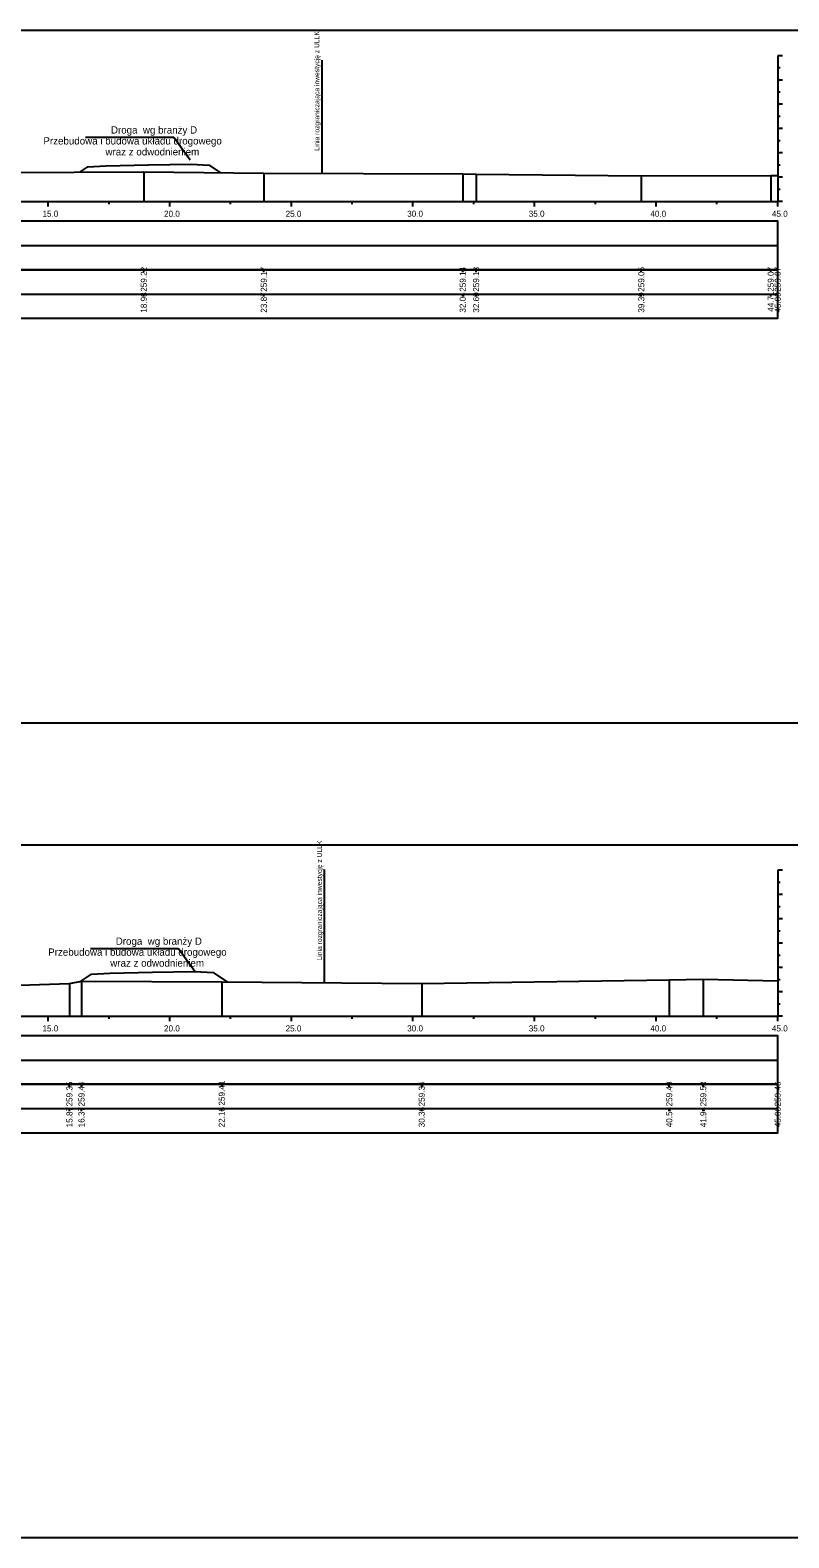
# Model space of a CAD drawing. Extents: x 6516023 to 6560129, y 5513077 to 5529206.
# Drawn here: x 6517594.7 to 6517625.9, y 5514451.2 to 5514513.2 of the extents above; entities that cross this region are included whole.
import ezdxf

# ---------------------------------------------------------------- set-up
doc = ezdxf.new("R2010")
doc.units = 0
for name, color, linetype in [('TOR_PRZEK_P-inne branze', 7, 'Continuous'), ('TOR_PRZEK_P-tabelka istniejace', 7, 'Continuous'), ('TOR_PRZEK_P-tabelka projektowane', 7, 'Continuous'), ('TOR_PRZEK_P-teren istniejacy', 7, 'Continuous'), ('TOR_PRZEK_P-uklad odniesienia', 7, 'Continuous'), ('TOR_PS_T-granica PKP-projektowana', 7, 'Continuous'), ('TOR_RAMKI-ramka+tabelka 1', 7, 'Continuous')]:
    doc.layers.add(name, color=color, linetype=linetype)

msp = doc.modelspace()

# ---------------------------------------------------------------- linework, layer by layer
at = {"layer": 'TOR_PRZEK_P-inne branze'}
for p, q in [((6517600.621, 5514508.743), (6517596.996, 5514508.743)), ((6517601.297, 5514507.809), (6517600.621, 5514508.743)), ((6517600.817, 5514475.383), (6517597.193, 5514475.383)), ((6517601.493, 5514474.449), (6517600.817, 5514475.383))]:
    msp.add_line(p, q, dxfattribs=at)
for points in [[(6517596.757, 5514507.316), (6517597.084, 5514507.534), (6517597.834, 5514507.579), (6517599.584, 5514507.614), (6517601.334, 5514507.649), (6517602.084, 5514507.604), (6517602.552, 5514507.293)], [(6517596.749, 5514474.004), (6517597.243, 5514474.334), (6517597.993, 5514474.379), (6517599.743, 5514474.414), (6517601.493, 5514474.449), (6517602.243, 5514474.404), (6517602.831, 5514474.012)]]:
    msp.add_lwpolyline(points, dxfattribs=at)
at = {"layer": 'TOR_PRZEK_P-tabelka istniejace'}
for p, q in [((6517599.391, 5514503.206), (6517599.391, 5514503.306)), ((6517604.328, 5514503.206), (6517604.328, 5514503.306)), ((6517612.507, 5514503.206), (6517612.507, 5514503.306)), ((6517613.058, 5514503.206), (6517613.058, 5514503.306)), ((6517619.852, 5514503.206), (6517619.852, 5514503.306)), ((6517625.176, 5514503.206), (6517625.176, 5514503.306)), ((6517625.463, 5514503.206), (6517625.463, 5514503.306)), ((6517541.663, 5514502.306), (6517625.463, 5514502.306)), ((6517599.391, 5514502.206), (6517599.391, 5514502.306)), ((6517604.328, 5514502.206), (6517604.328, 5514502.306)), ((6517612.507, 5514502.206), (6517612.507, 5514502.306)), ((6517613.058, 5514502.206), (6517613.058, 5514502.306)), ((6517619.852, 5514502.206), (6517619.852, 5514502.306)), ((6517625.176, 5514502.206), (6517625.176, 5514502.306)), ((6517625.463, 5514502.206), (6517625.463, 5514502.306)), ((6517596.333, 5514469.706), (6517596.333, 5514469.806)), ((6517596.829, 5514469.706), (6517596.829, 5514469.806)), ((6517602.596, 5514469.706), (6517602.596, 5514469.806)), ((6517610.821, 5514469.706), (6517610.821, 5514469.806)), ((6517621.002, 5514469.706), (6517621.002, 5514469.806)), ((6517622.403, 5514469.706), (6517622.403, 5514469.806)), ((6517625.463, 5514469.706), (6517625.463, 5514469.806)), ((6517541.663, 5514468.806), (6517625.463, 5514468.806)), ((6517596.333, 5514468.706), (6517596.333, 5514468.806)), ((6517596.829, 5514468.706), (6517596.829, 5514468.806)), ((6517602.596, 5514468.706), (6517602.596, 5514468.806)), ((6517610.821, 5514468.706), (6517610.821, 5514468.806)), ((6517621.002, 5514468.706), (6517621.002, 5514468.806)), ((6517622.403, 5514468.706), (6517622.403, 5514468.806)), ((6517625.463, 5514468.706), (6517625.463, 5514468.806))]:
    msp.add_line(p, q, dxfattribs=at)
for points in [[(6517599.391, 5514507.326), (6517599.391, 5514506.306), (6517599.391, 5514506.176), (6517599.391, 5514506.106)], [(6517604.328, 5514507.274), (6517604.328, 5514506.306), (6517604.328, 5514506.176), (6517604.328, 5514506.106)], [(6517612.507, 5514507.244), (6517612.507, 5514506.306), (6517612.507, 5514506.176), (6517612.507, 5514506.106)], [(6517613.058, 5514507.239), (6517613.058, 5514506.306), (6517613.058, 5514506.176), (6517613.058, 5514506.106)], [(6517619.852, 5514507.162), (6517619.852, 5514506.306), (6517619.852, 5514506.176), (6517619.852, 5514506.106)], [(6517625.176, 5514507.176), (6517625.176, 5514506.306), (6517625.176, 5514506.176), (6517625.176, 5514506.106)], [(6517625.463, 5514507.178), (6517625.463, 5514506.306), (6517625.463, 5514506.176), (6517625.463, 5514506.106)], [(6517621.002, 5514474.098), (6517621.002, 5514472.806), (6517621.002, 5514472.676), (6517621.002, 5514472.606)], [(6517622.403, 5514474.132), (6517622.403, 5514472.806), (6517622.403, 5514472.676), (6517622.403, 5514472.606)], [(6517625.463, 5514474.065), (6517625.463, 5514472.806), (6517625.463, 5514472.676), (6517625.463, 5514472.606)], [(6517596.333, 5514473.956), (6517596.333, 5514472.806), (6517596.333, 5514472.676), (6517596.333, 5514472.606)], [(6517596.829, 5514474.044), (6517596.829, 5514472.806), (6517596.829, 5514472.676), (6517596.829, 5514472.606)], [(6517602.596, 5514474.014), (6517602.596, 5514472.806), (6517602.596, 5514472.676), (6517602.596, 5514472.606)], [(6517610.821, 5514473.95), (6517610.821, 5514472.806), (6517610.821, 5514472.676), (6517610.821, 5514472.606)]]:
    msp.add_lwpolyline(points, dxfattribs=at)
for points in [[(6517541.663, 5514503.306), (6517541.663, 5514501.306), (6517625.463, 5514501.306), (6517625.463, 5514503.306)], [(6517541.663, 5514469.806), (6517541.663, 5514467.806), (6517625.463, 5514467.806), (6517625.463, 5514469.806)]]:
    msp.add_lwpolyline(points, close=True, dxfattribs=at)
at = {"layer": 'TOR_PRZEK_P-tabelka projektowane'}
for p, q in [((6517541.663, 5514504.306), (6517625.463, 5514504.306)), ((6517541.663, 5514470.806), (6517625.463, 5514470.806))]:
    msp.add_line(p, q, dxfattribs=at)
for points in [[(6517541.663, 5514505.306), (6517541.663, 5514503.306), (6517625.463, 5514503.306), (6517625.463, 5514505.306)], [(6517541.663, 5514471.806), (6517541.663, 5514469.806), (6517625.463, 5514469.806), (6517625.463, 5514471.806)]]:
    msp.add_lwpolyline(points, close=True, dxfattribs=at)
at = {"layer": 'TOR_PRZEK_P-teren istniejacy'}
for points in [[(6517593.668, 5514507.305), (6517599.391, 5514507.326), (6517604.328, 5514507.274), (6517612.507, 5514507.244), (6517613.058, 5514507.239), (6517619.852, 5514507.162), (6517625.176, 5514507.176), (6517625.463, 5514507.178)], [(6517593.464, 5514473.852), (6517596.333, 5514473.956), (6517596.829, 5514474.044), (6517602.596, 5514474.014), (6517610.821, 5514473.95), (6517621.002, 5514474.098), (6517622.403, 5514474.132), (6517625.463, 5514474.065)]]:
    msp.add_lwpolyline(points, dxfattribs=at)
at = {"layer": 'TOR_PRZEK_P-uklad odniesienia'}
for p, q in [((6517625.463, 5514512.106), (6517625.463, 5514506.106)), ((6517625.663, 5514512.106), (6517625.463, 5514512.106)), ((6517625.563, 5514511.606), (6517625.463, 5514511.606)), ((6517625.663, 5514511.106), (6517625.463, 5514511.106)), ((6517625.563, 5514510.606), (6517625.463, 5514510.606)), ((6517625.663, 5514510.106), (6517625.463, 5514510.106)), ((6517625.563, 5514509.606), (6517625.463, 5514509.606)), ((6517625.663, 5514509.106), (6517625.463, 5514509.106)), ((6517625.563, 5514508.606), (6517625.463, 5514508.606)), ((6517625.663, 5514508.106), (6517625.463, 5514508.106)), ((6517625.563, 5514507.606), (6517625.463, 5514507.606)), ((6517625.663, 5514507.106), (6517625.463, 5514507.106)), ((6517625.563, 5514506.606), (6517625.463, 5514506.606)), ((6517545.463, 5514506.106), (6517625.463, 5514506.106)), ((6517595.463, 5514505.906), (6517595.463, 5514506.106)), ((6517597.963, 5514506.006), (6517597.963, 5514506.106)), ((6517600.463, 5514505.906), (6517600.463, 5514506.106)), ((6517602.963, 5514506.006), (6517602.963, 5514506.106)), ((6517605.463, 5514505.906), (6517605.463, 5514506.106)), ((6517607.963, 5514506.006), (6517607.963, 5514506.106)), ((6517610.463, 5514505.906), (6517610.463, 5514506.106)), ((6517612.963, 5514506.006), (6517612.963, 5514506.106)), ((6517615.463, 5514505.906), (6517615.463, 5514506.106)), ((6517617.963, 5514506.006), (6517617.963, 5514506.106)), ((6517620.463, 5514505.906), (6517620.463, 5514506.106)), ((6517622.963, 5514506.006), (6517622.963, 5514506.106)), ((6517625.463, 5514505.906), (6517625.463, 5514506.106)), ((6517625.663, 5514506.106), (6517625.463, 5514506.106)), ((6517625.463, 5514478.606), (6517625.463, 5514472.606)), ((6517625.663, 5514478.606), (6517625.463, 5514478.606)), ((6517625.563, 5514478.106), (6517625.463, 5514478.106)), ((6517625.663, 5514477.606), (6517625.463, 5514477.606)), ((6517625.563, 5514477.106), (6517625.463, 5514477.106)), ((6517625.663, 5514476.606), (6517625.463, 5514476.606)), ((6517625.563, 5514476.106), (6517625.463, 5514476.106)), ((6517625.663, 5514475.606), (6517625.463, 5514475.606)), ((6517625.563, 5514475.106), (6517625.463, 5514475.106)), ((6517625.663, 5514474.606), (6517625.463, 5514474.606)), ((6517625.563, 5514474.106), (6517625.463, 5514474.106)), ((6517625.663, 5514473.606), (6517625.463, 5514473.606)), ((6517625.563, 5514473.106), (6517625.463, 5514473.106)), ((6517545.463, 5514472.606), (6517625.463, 5514472.606)), ((6517595.463, 5514472.406), (6517595.463, 5514472.606)), ((6517597.963, 5514472.506), (6517597.963, 5514472.606)), ((6517600.463, 5514472.406), (6517600.463, 5514472.606)), ((6517602.963, 5514472.506), (6517602.963, 5514472.606)), ((6517605.463, 5514472.406), (6517605.463, 5514472.606)), ((6517607.963, 5514472.506), (6517607.963, 5514472.606)), ((6517610.463, 5514472.406), (6517610.463, 5514472.606)), ((6517612.963, 5514472.506), (6517612.963, 5514472.606)), ((6517615.463, 5514472.406), (6517615.463, 5514472.606)), ((6517617.963, 5514472.506), (6517617.963, 5514472.606)), ((6517620.463, 5514472.406), (6517620.463, 5514472.606)), ((6517622.963, 5514472.506), (6517622.963, 5514472.606)), ((6517625.463, 5514472.406), (6517625.463, 5514472.606)), ((6517625.663, 5514472.606), (6517625.463, 5514472.606))]:
    msp.add_line(p, q, dxfattribs=at)
at = {"layer": 'TOR_PS_T-granica PKP-projektowana'}
for p, q in [((6517606.721, 5514507.265), (6517606.721, 5514511.923)), ((6517606.829, 5514473.982), (6517606.829, 5514478.639))]:
    msp.add_line(p, q, dxfattribs=at)
at = {"layer": 'TOR_RAMKI-ramka+tabelka 1'}
for points in [[(6517452.013, 5514513.156), (6517699.513, 5514513.156), (6517699.513, 5514484.656), (6517452.013, 5514484.656)], [(6517452.013, 5514479.656), (6517699.513, 5514479.656), (6517699.513, 5514451.156), (6517452.013, 5514451.156)]]:
    msp.add_lwpolyline(points, close=True, dxfattribs=at)

# ---------------------------------------------------------------- texts
at = {"layer": 'TOR_PRZEK_P-inne branze'}
for s, p in [('Droga  wg branży D', (6517598.04, 5514508.904)), ('Przebudowa i budowa układu drogowego', (6517595.263, 5514508.454)), ('wraz z odwodnieniem ', (6517597.815, 5514508.004)), ('Przebudowa i budowa układu drogowego', (6517595.46, 5514475.093)), ('Droga  wg branży D', (6517598.237, 5514475.543)), ('wraz z odwodnieniem ', (6517598.012, 5514474.643))]:
    msp.add_text(s, height=0.3, dxfattribs=at).set_placement(p)
at = {"layer": 'TOR_PRZEK_P-tabelka istniejace'}
for s, p in [('259.22', (6517599.516, 5514502.4)), ('259.17', (6517604.453, 5514502.398)), ('259.14', (6517612.632, 5514502.399)), ('259.13', (6517613.183, 5514502.398)), ('259.06', (6517619.977, 5514502.398)), ('259.07', (6517625.301, 5514502.398)), ('259.07', (6517625.588, 5514502.398)), ('18.93', (6517599.516, 5514501.538)), ('23.87', (6517604.453, 5514501.538)), ('32.04', (6517612.632, 5514501.539)), ('32.60', (6517613.183, 5514501.538)), ('39.39', (6517619.977, 5514501.538)), ('44.71', (6517625.301, 5514501.573)), ('45.00', (6517625.588, 5514501.538)), ('259.35', (6517596.458, 5514468.897)), ('259.44', (6517596.954, 5514468.899)), ('259.41', (6517602.721, 5514468.933)), ('259.34', (6517610.946, 5514468.899)), ('259.49', (6517621.127, 5514468.898)), ('259.53', (6517622.528, 5514468.898)), ('259.46', (6517625.588, 5514468.898)), ('15.87', (6517596.458, 5514468.038)), ('16.37', (6517596.954, 5514468.038)), ('22.13', (6517602.721, 5514468.038)), ('30.36', (6517610.946, 5514468.038)), ('40.54', (6517621.127, 5514468.039)), ('41.94', (6517622.528, 5514468.039)), ('45.00', (6517625.588, 5514468.038))]:
    msp.add_text(s, height=0.25, rotation=90, dxfattribs=at).set_placement(p)
at = {"layer": 'TOR_PRZEK_P-uklad odniesienia'}
for s, p in [('15.0', (6517595.224, 5514505.481)), ('20.0', (6517600.224, 5514505.481)), ('25.0', (6517605.224, 5514505.481)), ('30.0', (6517610.224, 5514505.481)), ('35.0', (6517615.224, 5514505.481)), ('40.0', (6517620.224, 5514505.481)), ('45.0', (6517625.224, 5514505.481)), ('15.0', (6517595.224, 5514471.981)), ('20.0', (6517600.224, 5514471.981)), ('25.0', (6517605.224, 5514471.981)), ('30.0', (6517610.224, 5514471.981)), ('35.0', (6517615.224, 5514471.981)), ('40.0', (6517620.224, 5514471.981)), ('45.0', (6517625.224, 5514471.981))]:
    msp.add_text(s, height=0.25, dxfattribs=at).set_placement(p)
at = {"layer": 'TOR_PS_T-granica PKP-projektowana'}
for p in [(6517606.611, 5514508.187), (6517606.719, 5514474.903)]:
    msp.add_text('Linia rozgraniczająca inwestycję z ULLK', height=0.2, rotation=90.0511, dxfattribs=at).set_placement(p)

doc.saveas('drawing.dxf')
